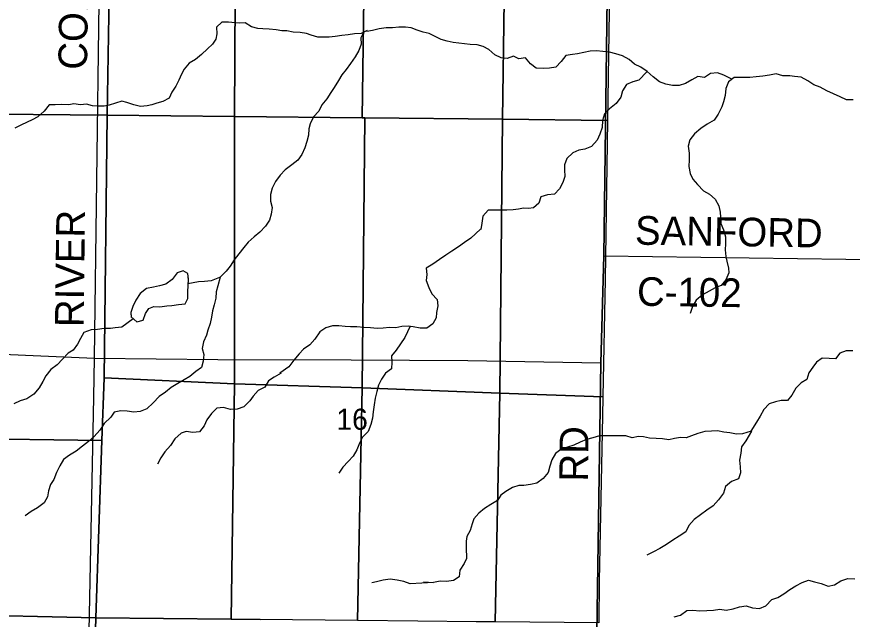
# Model space of a CAD drawing. Extents: x 1985906 to 2277390, y 930619 to 1324581.
# Drawn here: x 2079054 to 2087787, y 1105528 to 1111832 of the extents above; entities that cross this region are included whole.
import ezdxf

# ---------------------------------------------------------------- set-up
doc = ezdxf.new("R2010")
doc.units = 0
for name, color, linetype in [('GM_X_County_Road', 7, 'Continuous'), ('GM_X_County_Road_Text', 7, 'Continuous'), ('GM_X_Minor_Lake', 7, 'Continuous'), ('GM_X_Minor_River', 7, 'Continuous'), ('GM_X_Section', 7, 'Continuous'), ('GM_X_Section_Text', 7, 'Continuous'), ('GM_X_Township', 7, 'Continuous'), ('GM_X_Township_Road', 7, 'Continuous'), ('GM_X_Township_Road_Text', 7, 'Continuous')]:
    doc.layers.add(name, color=color, linetype=linetype)

msp = doc.modelspace()

# ---------------------------------------------------------------- linework, layer by layer
at = {"layer": 'GM_X_County_Road'}
for points in [[(2085073.8, 1102568.7), (2085080.1, 1102788.8), (2085158.3, 1108209.7), (2085192.3, 1109330.7), (2085243.4, 1113383.3), (2085328.7, 1116004.2)], [(2085192.3, 1109330.7), (2087719.4, 1109294.3), (2089810.9, 1109292.6), (2091480.9, 1109279.7)], [(2071701, 1108533.3), (2075541, 1108466.9), (2075743.7, 1108455.5), (2077165.1, 1108381.6), (2077530.5, 1108362.7), (2078343.5, 1108327.1), (2079867.2, 1108259.6), (2081155.8, 1108245.6), (2082548.8, 1108243.8), (2083769.2, 1108235.5), (2085158.3, 1108209.7)]]:
    msp.add_lwpolyline(points, dxfattribs=at)
at = {"layer": 'GM_X_Minor_Lake'}
for points in [[(2080849.4, 1109086.7), (2080844, 1109146.7), (2080793.5, 1109174.5), (2080731.4, 1109153.9), (2080677.8, 1109083.1), (2080613.9, 1109032.4), (2080545.8, 1109015.8), (2080483.6, 1109003.3), (2080411.4, 1108986.7), (2080345.6, 1108935.9), (2080297.9, 1108865.2), (2080268.4, 1108798.7), (2080248.8, 1108736.2), (2080250.8, 1108692.3)], [(2080850.6, 1109074.4), (2080844, 1109146.7), (2080793.5, 1109174.5), (2080731.4, 1109153.9), (2080677.8, 1109083.1), (2080613.9, 1109032.4), (2080545.8, 1109015.8), (2080483.6, 1109003.3), (2080411.4, 1108986.7), (2080345.6, 1108935.9), (2080297.9, 1108865.2), (2080268.4, 1108798.7), (2080248.8, 1108736.2), (2080251.2, 1108684)], [(2080250.8, 1108692.3), (2080309.8, 1108638.2), (2080375.9, 1108658.8), (2080401.5, 1108727.3), (2080435.2, 1108779.8), (2080487.3, 1108800.3), (2080551.6, 1108796.8), (2080623.8, 1108807.4), (2080674, 1108809.8), (2080744.2, 1108820.4), (2080816.4, 1108827), (2080842, 1108885.4), (2080841.5, 1108953.8), (2080849.4, 1109086.7)], [(2080251.2, 1108692), (2080309.8, 1108638.2), (2080375.9, 1108658.8), (2080401.5, 1108727.3), (2080435.2, 1108779.8), (2080487.3, 1108800.3), (2080551.6, 1108796.8), (2080623.8, 1108807.4), (2080674, 1108809.8), (2080744.2, 1108820.4), (2080816.4, 1108827), (2080842, 1108885.4), (2080841.5, 1108953.8), (2080849, 1109079.4)]]:
    msp.add_lwpolyline(points, dxfattribs=at)
at = {"layer": 'GM_X_Minor_River'}
for points in [[(2082717.9, 1111686.4), (2082654, 1111655.8), (2082585.7, 1111653.3), (2082517.6, 1111640.7), (2082453.4, 1111636.2), (2082383.3, 1111623.6), (2082321.1, 1111617.1), (2082200.7, 1111616.2), (2082132.2, 1111637.8), (2082081.9, 1111657.5), (2082017.6, 1111665), (2081945.3, 1111668.4), (2081878.9, 1111684), (2081826.7, 1111683.6), (2081764.4, 1111695.2), (2081694.1, 1111700.6), (2081625.8, 1111704.1), (2081573.6, 1111709.8), (2081507.2, 1111727.3), (2081442.6, 1111769), (2081386.4, 1111764.5), (2081336.2, 1111766.1), (2081267.9, 1111773.6), (2081199.7, 1111773.1), (2081143.9, 1111722.5), (2081144.6, 1111652.3), (2081137, 1111598), (2081099.3, 1111545.6), (2081047.6, 1111495), (2080985.9, 1111436.3), (2080924.1, 1111383.7), (2080856.2, 1111345.1), (2080804.6, 1111282.4), (2080776.9, 1111232.1), (2080749.4, 1111167.6), (2080715.8, 1111105.2), (2080676.2, 1111040.6), (2080646.7, 1110980.2), (2080582.7, 1110945.6), (2080518.7, 1110927.1), (2080466.6, 1110910.6), (2080416.5, 1110900.2), (2080348.3, 1110893.7), (2080279.9, 1110911.2), (2080205.5, 1110934.7), (2080153.2, 1110948.3), (2080087.1, 1110925.8), (2080021.1, 1110905.2), (2079968.9, 1110896.8), (2079900.7, 1110896.2), (2079846.5, 1110899.8), (2079782.1, 1110915.4), (2079719.9, 1110910.9), (2079651.6, 1110918.4), (2079599.5, 1110910), (2079527.2, 1110913.4), (2079457, 1110910.9), (2079394.8, 1110908.4), (2079341.1, 1110843.8), (2079275.4, 1110783.1), (2079215.5, 1110752.5), (2079163.5, 1110728), (2079097.6, 1110695.4), (2079035.6, 1110664.8)], [(2086527.9, 1111179.1), (2086443.4, 1111219.2), (2086379, 1111242.8), (2086306.8, 1111236.2), (2086240.9, 1111195.6), (2086174.6, 1111207.1), (2086108.7, 1111172.5), (2086044.8, 1111133.9), (2085978.7, 1111113.3), (2085906.5, 1111110.8), (2085838.1, 1111126.3), (2085773.6, 1111151.9), (2085706.9, 1111201.6), (2085644.2, 1111257.3), (2085575.6, 1111304.9), (2085511.1, 1111334.5), (2085454.4, 1111384.3), (2085385.9, 1111421.9), (2085317.4, 1111441.4), (2085249, 1111458.9), (2085180.7, 1111468.4), (2085114.4, 1111476), (2085048.2, 1111469.4), (2084982.1, 1111456.9), (2084914, 1111442.3), (2084861.8, 1111435.9), (2084793.7, 1111425.4), (2084746.1, 1111362.8), (2084690.4, 1111302.1), (2084624.3, 1111291.6), (2084556, 1111291.1), (2084483.7, 1111294.6), (2084423.1, 1111338.2), (2084370.4, 1111400), (2084302.2, 1111389.5), (2084245.8, 1111419.2), (2084181.8, 1111392.6), (2084117.5, 1111400.1), (2084053, 1111433.7), (2083990.3, 1111487.4), (2083929.7, 1111521.1), (2083867.4, 1111538.7), (2083795.1, 1111540.1), (2083674.5, 1111555.3), (2083614.3, 1111560.8), (2083553.9, 1111576.4), (2083489.5, 1111592), (2083427, 1111625.6), (2083366.5, 1111657.3), (2083302.2, 1111668.8), (2083239.8, 1111690.4), (2083175.3, 1111716), (2083119.1, 1111723.6), (2083046.8, 1111721), (2082982.6, 1111714.5), (2082914.4, 1111714), (2082842.2, 1111705.4), (2082774.1, 1111688.8), (2082712, 1111676.3)], [(2082683.9, 1111672.1), (2082652.4, 1111609.6), (2082652.9, 1111545.4), (2082629.4, 1111477), (2082591.9, 1111410.5), (2082544.3, 1111341.9), (2082496.7, 1111279.3), (2082453, 1111224.8), (2082417.4, 1111164.4), (2082371.9, 1111091.8), (2082338.2, 1111037.3), (2082296.7, 1110970.8), (2082243, 1110908.2), (2082213.5, 1110841.7), (2082157.8, 1110783.1), (2082122.3, 1110710.6), (2082108.7, 1110660.3), (2082103.3, 1110594), (2082085.8, 1110527.7), (2082066.3, 1110459.3), (2082034.8, 1110390.8), (2081993.2, 1110330.3), (2081929.4, 1110281.6), (2081861.6, 1110231), (2081807.9, 1110172.3), (2081758.3, 1110107.7), (2081722.8, 1110037.2), (2081705.3, 1109972.9), (2081707.9, 1109902.6), (2081724.6, 1109834.6), (2081713.1, 1109766.2), (2081695.6, 1109701.9), (2081654, 1109639.3), (2081594.3, 1109578.7), (2081536.6, 1109530.1), (2081474.9, 1109471.4), (2081429.2, 1109418.9), (2081375.5, 1109352.2), (2081327.9, 1109289.6), (2081284.4, 1109221.1), (2081244.7, 1109170.6), (2081175.9, 1109104.1)], [(2085640.7, 1111255), (2085556.7, 1111166.3), (2085494.6, 1111151.8), (2085426.6, 1111121.1), (2085385.1, 1111054.6), (2085367.6, 1110988.2), (2085318, 1110923.6), (2085248.2, 1110866.9), (2085196.5, 1110814.4), (2085175, 1110746), (2085171.6, 1110673.7), (2085150.2, 1110601.3), (2085120.6, 1110538.8), (2085063, 1110474.2), (2084993, 1110447.6), (2084928.9, 1110435), (2084866.9, 1110406.4), (2084803.1, 1110349.8), (2084777.7, 1110281.3), (2084778.1, 1110229.2), (2084782.7, 1110159), (2084761.2, 1110098.6), (2084725.7, 1110030.1), (2084674, 1109975.5), (2084601.8, 1109966.9), (2084533.7, 1109948.3), (2084510.2, 1109879.9), (2084454.4, 1109831.3), (2084404.3, 1109824.9), (2084352.1, 1109828.6), (2084298, 1109818.1), (2084243.9, 1109811.7), (2084177.7, 1109807.1), (2084047.2, 1109806.2), (2083980.9, 1109807.7), (2083925.3, 1109745), (2083915.9, 1109672.7), (2083904.4, 1109606.4)], [(2087796.6, 1110962.7), (2087728.3, 1110962.1), (2087659.8, 1110993.7), (2087589.3, 1111025.3), (2087522.8, 1111054.9), (2087450.2, 1111094.5), (2087385.7, 1111118.1), (2087321.1, 1111161.7), (2087252.5, 1111199.3), (2087184.2, 1111204.8), (2087134, 1111212.5), (2087061.7, 1111211.9), (2086991.3, 1111235.5), (2086921.2, 1111220.9), (2086853, 1111208.3), (2086780.8, 1111203.8), (2086714.6, 1111195.2), (2086664.4, 1111196.8), (2086610.3, 1111194.4), (2086554.1, 1111194), (2086492.2, 1111149.4), (2086464.8, 1111078.9), (2086459.3, 1111008.6), (2086441.9, 1110940.3), (2086424.3, 1110890), (2086386.8, 1110811.4), (2086343.2, 1110750.9), (2086271.3, 1110706.2), (2086203.5, 1110663.5), (2086139.7, 1110606.8), (2086088.1, 1110544.2), (2086072.6, 1110475.9), (2086083.3, 1110403.7), (2086083.9, 1110333.5), (2086078.5, 1110263.2), (2086091.2, 1110193.1), (2086121.8, 1110133.1), (2086168.5, 1110075.2), (2086231.3, 1110011.5), (2086293.8, 1109975.8), (2086354.5, 1109922.1), (2086391.2, 1109854.2), (2086407.9, 1109786.1), (2086408.3, 1109735.9), (2086414.9, 1109667.7), (2086439.6, 1109601.7), (2086460.3, 1109527.6), (2086461, 1109455.3), (2086459.5, 1109393.1), (2086464.1, 1109322.9), (2086474.6, 1109272.8), (2086493.3, 1109200.7), (2086495.8, 1109150.6), (2086466.3, 1109078.1), (2086416.6, 1109021.5), (2086352.6, 1108996.9), (2086290.7, 1108960.3), (2086222.8, 1108923.7), (2086157, 1108867), (2086115.5, 1108798.4), (2086094, 1108728)], [(2083900.7, 1109610.7), (2083800.9, 1109513.3), (2083735, 1109470.6), (2083671.2, 1109424), (2083601.3, 1109377.3), (2083539.5, 1109338.7), (2083471.6, 1109292), (2083403.8, 1109241.3), (2083333.9, 1109200.6), (2083340.5, 1109136.5), (2083335.1, 1109072.2), (2083359.8, 1108998.1), (2083394.5, 1108934.2), (2083449.2, 1108872.4), (2083455.8, 1108808.2), (2083442.4, 1108735.9), (2083436.8, 1108681.6), (2083403.3, 1108619.2), (2083341.5, 1108572.5), (2083269.2, 1108572), (2083196.8, 1108587.5), (2083146.6, 1108593.1), (2083080.4, 1108590.6), (2083016.2, 1108578.1), (2082950, 1108579.6), (2082885.8, 1108573.1), (2082821.6, 1108568.6), (2082751.3, 1108578.1), (2082681, 1108581.5), (2082610.7, 1108589), (2082542.5, 1108586.5), (2082488.2, 1108590.1), (2082419.9, 1108597.6), (2082353.7, 1108597.1), (2082285.6, 1108578.5), (2082221.8, 1108533.9), (2082170.2, 1108459.2), (2082118.6, 1108400.6), (2082052.7, 1108353.9), (2082007, 1108303.4), (2081951.4, 1108238.8), (2081897.8, 1108170.1), (2081806, 1108102.7)], [(2081179, 1109105.7), (2081155.7, 1109015.4), (2081140.2, 1108953.1), (2081134.8, 1108886.8), (2081119.3, 1108818.4), (2081101.8, 1108754.1), (2081090.4, 1108687.8), (2081074.9, 1108621.4), (2081053.4, 1108551), (2081037.8, 1108500.7), (2081006.3, 1108432.2), (2080992.9, 1108361.9), (2081011.5, 1108297.8), (2081002.1, 1108227.5), (2080984.6, 1108163.1), (2080924.7, 1108120.5), (2080863, 1108067.9), (2080803.1, 1108031.3), (2080737.2, 1107994.6), (2080669.3, 1107954), (2080609.5, 1107905.4), (2080543.7, 1107858.7), (2080480, 1107794), (2080414.3, 1107731.3), (2080344.3, 1107702.6), (2080278.1, 1107696.1), (2080207.8, 1107705.6), (2080143.5, 1107707.1), (2080071.4, 1107694.5), (2080037.7, 1107644.1), (2079968.1, 1107575.3), (2079924.5, 1107506.7), (2079862.9, 1107442), (2079803.1, 1107387.4), (2079741.3, 1107338.7), (2079675.6, 1107286), (2079607.7, 1107245.4), (2079541.8, 1107200.7), (2079504.3, 1107132.2), (2079470.8, 1107063.7), (2079441.3, 1106989.2), (2079407.7, 1106936.8), (2079388.1, 1106872.4), (2079374.7, 1106808.1), (2079341.1, 1106745.6), (2079271.3, 1106692.9), (2079205.4, 1106656.2), (2079143.6, 1106611.6)], [(2081174.4, 1109104.1), (2081087, 1109067), (2081016.8, 1109060.5), (2080952.6, 1109058), (2080843.3, 1109037.1)], [(2080272.9, 1108671.4), (2080151.9, 1108584.2), (2080083.7, 1108577.7), (2080033.6, 1108571.3), (2079967.4, 1108568.8), (2079899.2, 1108558.2), (2079831, 1108555.7), (2079754.9, 1108529), (2079721.4, 1108466.5), (2079689.8, 1108406.1), (2079644.2, 1108343.5), (2079592.2, 1108313), (2079534.6, 1108250.3), (2079476.9, 1108189.7), (2079411.1, 1108141), (2079359.5, 1108074.4), (2079325.9, 1108013.9), (2079288.3, 1107949.4), (2079234.7, 1107882.8), (2079158.9, 1107836), (2079090.8, 1107813.4), (2079024.9, 1107782.8)], [(2083167.7, 1108595), (2083109.5, 1108476.4), (2083065.9, 1108409.9), (2083020.3, 1108343.3), (2082970.7, 1108284.7), (2082973.3, 1108216.5), (2082971.9, 1108148.2), (2082910, 1108101.6), (2082866.4, 1108039.1), (2082834.9, 1107976.6), (2082817.4, 1107910.2), (2082801.9, 1107841.9), (2082790.5, 1107771.6), (2082781.1, 1107699.2), (2082771.7, 1107630.9), (2082756.2, 1107566.6), (2082728.7, 1107494.1), (2082669, 1107433.4), (2082635.5, 1107369), (2082608, 1107302.5), (2082572.4, 1107236), (2082518.7, 1107177.4), (2082461, 1107118.8), (2082419.4, 1107056.2)], [(2087791.6, 1108335.6), (2087723.3, 1108337.1), (2087655.3, 1108310.5), (2087611.6, 1108251.9), (2087545.4, 1108257.4), (2087473.1, 1108260.9), (2087413.2, 1108216.3), (2087373.5, 1108165.8), (2087333.9, 1108105.3), (2087312.5, 1108036.9), (2087252.6, 1108000.3), (2087196.8, 1107945.7), (2087155.3, 1107873.1), (2087111.7, 1107816.6), (2087045.4, 1107816.1), (2086983.3, 1107803.6), (2086919.3, 1107781), (2086863.6, 1107724.4), (2086824.1, 1107653.8), (2086786.5, 1107591.3), (2086727.6, 1107495.1)], [(2081818.1, 1108101.3), (2081746.2, 1108060.6), (2081686.3, 1108022), (2081646.8, 1107955.5), (2081576.8, 1107920.8), (2081525.2, 1107862.2), (2081491.5, 1107811.8), (2081427.8, 1107749.1), (2081359.8, 1107726.5), (2081287.5, 1107723.9), (2081215.1, 1107743.4), (2081146.9, 1107736.9), (2081091.2, 1107680.3), (2081041.6, 1107615.6), (2081012, 1107551.2), (2080966.4, 1107490.6), (2080894.2, 1107482.1), (2080823.9, 1107491.6), (2080771.8, 1107475.1), (2080708.1, 1107416.4), (2080660.6, 1107345.8), (2080603, 1107279.1), (2080561.3, 1107218.6), (2080525.8, 1107150.1)], [(2086729.2, 1107495.1), (2086641, 1107467.8), (2086576.8, 1107465.3), (2086508.4, 1107478.8), (2086446.2, 1107486.4), (2086379.8, 1107497.9), (2086315.6, 1107497.4), (2086245.4, 1107490.9), (2086173.3, 1107472.3), (2086107.3, 1107447.7), (2086051.3, 1107425.2), (2085991, 1107428.7), (2085928.9, 1107418.2), (2085868.8, 1107405.7), (2085804.5, 1107415.3), (2085738.2, 1107420.8), (2085667.9, 1107422.2), (2085603.6, 1107435.8), (2085551.3, 1107441.4), (2085487.2, 1107426.9), (2085420.8, 1107446.4), (2085350.6, 1107445.9), (2085282.3, 1107447.4), (2085145.8, 1107446.4), (2085075.7, 1107427.8), (2085009.7, 1107407.2), (2084941.6, 1107382.6), (2084877.7, 1107350), (2084811.7, 1107327.4), (2084741.6, 1107304.8), (2084683.8, 1107262.2), (2084646.2, 1107197.7), (2084626.7, 1107129.3), (2084607.2, 1107062.9), (2084557.6, 1107000.3), (2084491.8, 1106951.6), (2084423.7, 1106937.1), (2084355.5, 1106926.5), (2084301.3, 1106928.1), (2084237.3, 1106907.6), (2084165.4, 1106864.9), (2084113.5, 1106826.3), (2084077.9, 1106771.9), (2084010, 1106729.2), (2083944.2, 1106686.6), (2083884.4, 1106637.9), (2083832.7, 1106579.3), (2083813.1, 1106527), (2083793.6, 1106458.6), (2083760.1, 1106394.1), (2083750.5, 1106343.9), (2083753.1, 1106277.7), (2083754.1, 1106163.3), (2083732.4, 1106112.9), (2083684.9, 1106042.3), (2083677.4, 1105974), (2083617.6, 1105935.4), (2083547.4, 1105922.8), (2083481.2, 1105926.4), (2083409, 1105913.8)], [(2086733.7, 1107495.1), (2086673.8, 1107393.8), (2086630.2, 1107333.3), (2086620.7, 1107264.9), (2086609.3, 1107192.6), (2086614, 1107122.4), (2086620.5, 1107060.2), (2086597, 1106995.8), (2086523, 1106969.2), (2086461.2, 1106916.5), (2086441.7, 1106848.1), (2086390.2, 1106779.5), (2086334.5, 1106714.8), (2086266.7, 1106670.2), (2086200.9, 1106619.5), (2086133, 1106570.8), (2086079.4, 1106510.2), (2086045.9, 1106443.7), (2085978, 1106399), (2085910.1, 1106356.4), (2085846.3, 1106309.7), (2085774.4, 1106269), (2085710.5, 1106232.4), (2085640.5, 1106199.8)], [(2083306.6, 1105921), (2083408.9, 1105913), (2083166.3, 1105897.8), (2083101.8, 1105923.4), (2083029.4, 1105936.9), (2082957.1, 1105948.4), (2082884.9, 1105937.8), (2082814.8, 1105919.2), (2082764.7, 1105908.8)], [(2085923.9, 1105553.9), (2085992, 1105570.5), (2086057.9, 1105619.2), (2086122.2, 1105623.8), (2086194.5, 1105618.3), (2086266.8, 1105620.8), (2086335, 1105623.4), (2086401.2, 1105633.9), (2086469.6, 1105624.4), (2086541.8, 1105639), (2086609.9, 1105657.6), (2086678.1, 1105670.2), (2086744.5, 1105646.6), (2086816.9, 1105641.1), (2086882.9, 1105669.7), (2086946.7, 1105734.5), (2087008.8, 1105757.1), (2087072.7, 1105795.8), (2087134.6, 1105840.5), (2087196.6, 1105879.1), (2087262.6, 1105913.8), (2087328.6, 1105938.4), (2087393.1, 1105918.8), (2087461.5, 1105901.2), (2087534, 1105873.6), (2087602.1, 1105890.2), (2087668.1, 1105930.9), (2087740.2, 1105953.6), (2087812.5, 1105950.1)]]:
    msp.add_lwpolyline(points, dxfattribs=at)
at = {"layer": 'GM_X_Section'}
for points in [[(2080041.4, 1113339.6), (2081345.5, 1113309.6), (2081329.3, 1110787.9), (2079999.7, 1110802), (2080041, 1113314.7)], [(2078502.3, 1113328.9), (2080041, 1113314.7), (2079999.7, 1110802), (2078451.4, 1110814.6)], [(2082700.8, 1113278.5), (2082665.3, 1110773.6), (2081329.3, 1110787.9), (2081345.5, 1113309.6)], [(2084167.9, 1113244.9), (2084131.3, 1110758.1), (2082692.1, 1110773.4), (2082665.3, 1110773.6), (2082700.8, 1113278.5)], [(2085267.8, 1113219.7), (2085257.3, 1112589.7), (2085236.4, 1111199.8), (2085229.6, 1110746.4), (2084131.3, 1110758.1), (2084167.9, 1113244.9)], [(2079999.7, 1110802), (2079967.6, 1108054.8), (2079945.3, 1107398), (2078431, 1107418), (2078451.4, 1110814.6)], [(2081329.3, 1110787.9), (2081329.8, 1107991.2), (2079967.6, 1108054.8), (2079999.7, 1110802)], [(2082665.3, 1110773.6), (2082692.1, 1110773.4), (2082664.1, 1107949.7), (2081329.8, 1107991.2), (2081329.3, 1110787.9)], [(2084131.3, 1110758.1), (2084104.8, 1107893.2), (2082664.1, 1107949.7), (2082692.1, 1110773.4)], [(2085229.6, 1110746.4), (2085203.3, 1109082.8), (2085179, 1107854.9), (2084104.8, 1107893.2), (2084131.3, 1110758.1)], [(2081329.8, 1107991.2), (2081297.1, 1105529.6), (2079881.3, 1105544.3), (2079945.3, 1107398), (2079967.6, 1108054.8)], [(2082664.1, 1107949.7), (2082615.7, 1105516), (2081597.9, 1105526.5), (2081297.1, 1105529.6), (2081329.8, 1107991.2)], [(2084104.8, 1107893.2), (2084054.5, 1105501.2), (2083857.7, 1105503.2), (2083246.8, 1105509.5), (2082615.7, 1105516), (2082664.1, 1107949.7)], [(2085179, 1107854.9), (2085175.1, 1107656.1), (2085142.4, 1105931), (2085137.5, 1105490), (2084054.5, 1105501.2), (2084104.8, 1107893.2)], [(2079945.3, 1107398), (2079881.3, 1105544.3), (2078355.4, 1105576.7), (2078431, 1107418)], [(2079881.3, 1105544.3), (2079820.5, 1103435.6), (2079819.8, 1103412.6), (2078346.9, 1103444.1), (2078355.4, 1105576.7)]]:
    msp.add_lwpolyline(points, close=True, dxfattribs=at)
msp.add_lwpolyline([(2079820.5, 1103435.6), (2079881.3, 1105544.3), (2081297.1, 1105529.6), (2081597.9, 1105526.5)], dxfattribs=at)
at = {"layer": 'GM_X_Township'}
for points in [[(2066831.4, 1116082.5), (2071945.4, 1116056.8), (2080089.5, 1116050.8), (2082946.6, 1116001.5), (2085328.7, 1116004.2), (2085243.4, 1113383.3), (2085192.2, 1109330.7), (2085158.3, 1108209.7), (2085080.2, 1102788.8), (2085073.8, 1102568.7), (2085023.9, 1098473.4)], [(2096607.4, 1089692.6), (2091363.3, 1089785.7), (2084867.6, 1089884.3), (2084882.5, 1090809.6), (2084914.3, 1093446.7), (2084916.2, 1093654.1), (2085024.3, 1098265.8), (2085023.9, 1098473.4), (2085073.8, 1102568.7), (2085080.2, 1102788.8), (2085158.3, 1108209.7), (2085192.2, 1109330.7), (2085243.4, 1113383.3), (2085328.7, 1116004.2), (2091530.9, 1115990.8), (2095790.6, 1115975.2)]]:
    msp.add_lwpolyline(points, dxfattribs=at)
at = {"layer": 'GM_X_Township_Road'}
for points in [[(2079867.2, 1108259.6), (2079915.4, 1111984.6)], [(2079859.3, 1107850.4), (2079859.3, 1107850.6), (2079867.2, 1108259.6)], [(2080482.8, 1103570.8), (2079815.9, 1104276.7), (2079793.7, 1104302.7), (2079791.4, 1104358.8), (2079859.3, 1107850.4)]]:
    msp.add_lwpolyline(points, dxfattribs=at)

# ---------------------------------------------------------------- texts
at = {"layer": 'GM_X_County_Road_Text'}
for s, rotation, p in [('SANFORD', 359.11625, (2085514.4, 1109447.4)), ('C-102', 359.17308, (2085535.9, 1108808.2)), ('RD', 89.50635, (2085025, 1106967.6))]:
    msp.add_text(s, height=300, rotation=rotation, dxfattribs=at).set_placement(p)
at = {"layer": 'GM_X_Section_Text'}
msp.add_text('16', height=221, rotation=0.00001, dxfattribs=at).set_placement((2082395.2, 1107510.3))
at = {"layer": 'GM_X_Township_Road_Text'}
for s, rotation, p in [('CORNERS', 89.27305, (2079789, 1111275.6)), ('RIVER', 89.31285, (2079753.9, 1108582.8))]:
    msp.add_text(s, height=300, rotation=rotation, dxfattribs=at).set_placement(p)

doc.saveas('drawing.dxf')
